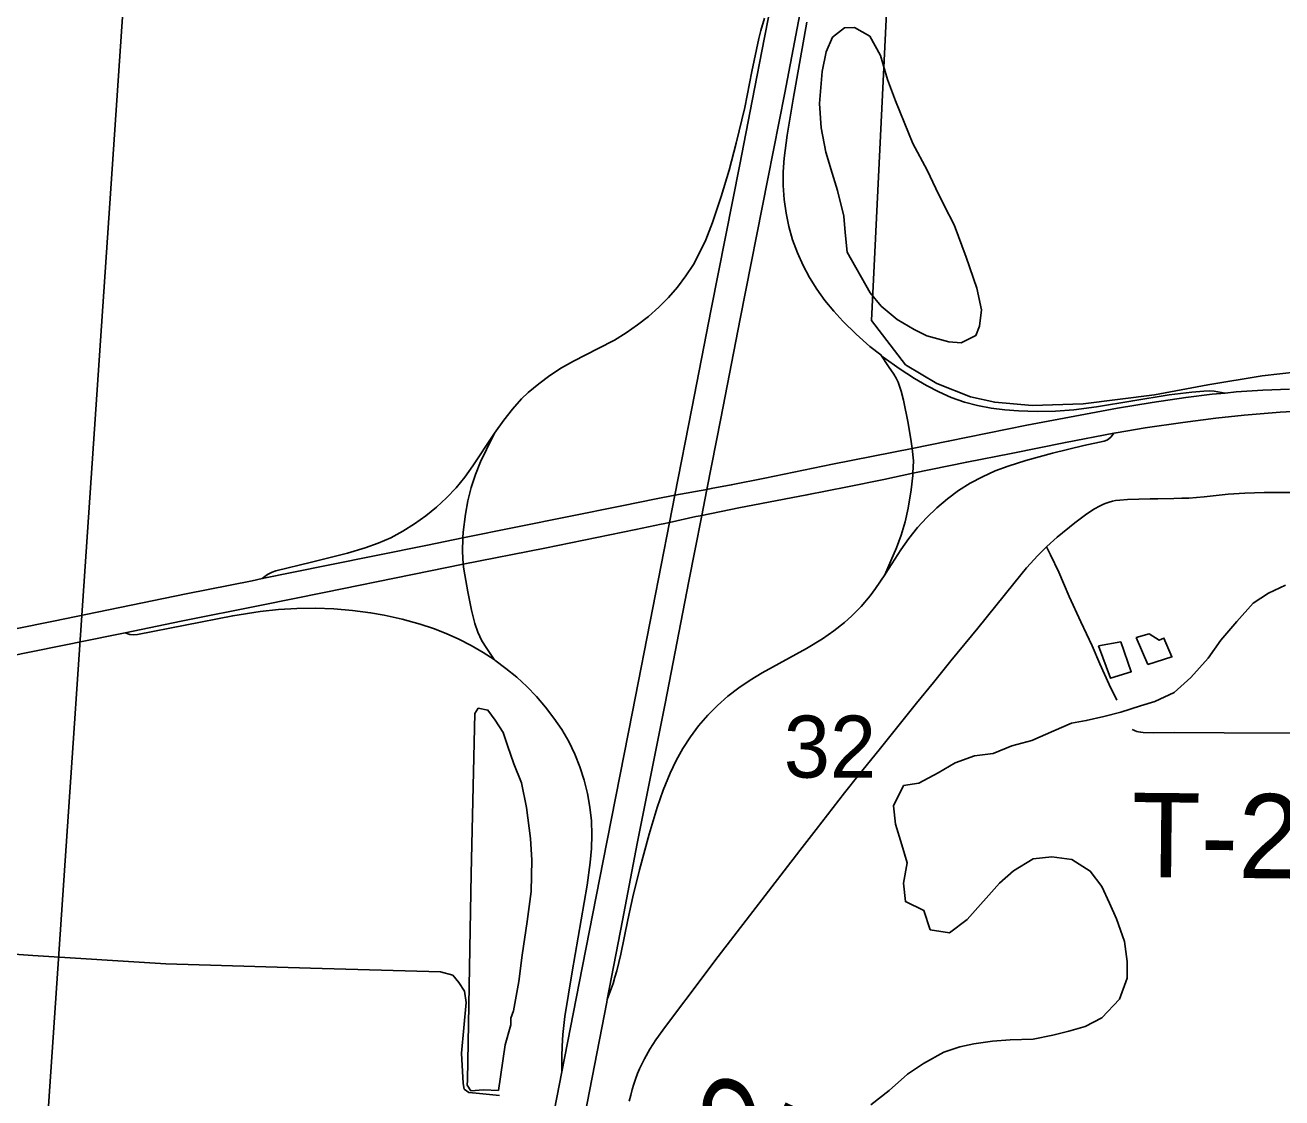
# Model space of a CAD drawing. Extents: x 1443599 to 1910620, y 1028088 to 1361369.
# Drawn here: x 1657763 to 1662236, y 1220636 to 1224455 of the extents above; entities that cross this region are included whole.
import ezdxf

# ---------------------------------------------------------------- set-up
doc = ezdxf.new("R2010")
doc.units = 0
for name, color, linetype in [('GM_X_Corporation', 7, 'Continuous'), ('GM_X_Interchange_Ramps', 7, 'Continuous'), ('GM_X_Interstate_Route', 7, 'Continuous'), ('GM_X_Major_River', 7, 'Continuous'), ('GM_X_Minor_Lake', 7, 'Continuous'), ('GM_X_Minor_River', 7, 'Continuous'), ('GM_X_Section', 7, 'Continuous'), ('GM_X_Section_Text', 7, 'Continuous'), ('GM_X_Township_Road', 7, 'Continuous'), ('GM_X_Township_Road_Text', 7, 'Continuous'), ('GM_X_US_Route', 7, 'Continuous')]:
    doc.layers.add(name, color=color, linetype=linetype)

msp = doc.modelspace()

# ---------------------------------------------------------------- linework, layer by layer
at = {"layer": 'GM_X_Corporation'}
msp.add_lwpolyline([(1662354.8, 1223227.5), (1662166.4, 1223206.6), (1661972.1, 1223174.1), (1661782.7, 1223138.5), (1661528.8, 1223106.4), (1661347.9, 1223100.3), (1661214.1, 1223112.2), (1661127.4, 1223132), (1661008.4, 1223179.1), (1660896.7, 1223246), (1660776, 1223403.4), (1660835.1, 1224621.7), (1661218.8, 1227230.7), (1661460.7, 1227227.7), (1661884, 1227222.3), (1662192.6, 1227221.4), (1662182.4, 1227779.1), (1662188.2, 1228248.4)], dxfattribs=at)
at = {"layer": 'GM_X_Interchange_Ramps'}
for points in [[(1660394.4, 1224480.3), (1660381.8, 1224435.6), (1660374.4, 1224407.9), (1660350.2, 1224290.3), (1660324.2, 1224161.9), (1660294.4, 1224034.2), (1660269.4, 1223939.1), (1660241.1, 1223845), (1660209.5, 1223751.9), (1660185.7, 1223690.8), (1660165.2, 1223646.1), (1660141.7, 1223603), (1660115, 1223561.8), (1660085.3, 1223522.6), (1660052.9, 1223485.6), (1660018.2, 1223450.8), (1659981.4, 1223418.1), (1659942.9, 1223387.6), (1659902.6, 1223359.4), (1659860.7, 1223333.9), (1659802.8, 1223303.1), (1659715.1, 1223258.6), (1659672.3, 1223234.4), (1659631.1, 1223207.7), (1659591.6, 1223178.4), (1659554.1, 1223146.7), (1659530.5, 1223123.9), (1659497.8, 1223087.3), (1659467.2, 1223048.8), (1659434.4, 1223002.6), (1659429.3, 1222995.4), (1659357, 1222885.9), (1659328.1, 1222846.1), (1659297, 1222808.1), (1659263.5, 1222772.2), (1659227.6, 1222738.7), (1659189.5, 1222707.5), (1659149.6, 1222678.9), (1659107.8, 1222652.9), (1659064.3, 1222630.1), (1659019.3, 1222610.4), (1658973, 1222593.7), (1658910.2, 1222575), (1658782.9, 1222543.4), (1658655.6, 1222512.3), (1658642.2, 1222507.3), (1658625.7, 1222499), (1658606.8, 1222484.2)], [(1662033.8, 1223145.2), (1661995.4, 1223151.3), (1661978.8, 1223152.4), (1661958.5, 1223152), (1661916.1, 1223148.6), (1661834.9, 1223138.3), (1661705.6, 1223117.8), (1661576.5, 1223096.1), (1661495.4, 1223085.3), (1661430.1, 1223080.9), (1661364.7, 1223079.9), (1661299.2, 1223081.5), (1661250.2, 1223084.9), (1661201.5, 1223091), (1661153.3, 1223100.3), (1661106, 1223113.1), (1661059.7, 1223129.6), (1661014.8, 1223149.2), (1660971.1, 1223171.6), (1660928.6, 1223196.3), (1660873.8, 1223232.1), (1660820.8, 1223270.6), (1660808.4, 1223280.5), (1660769.6, 1223311.3), (1660720.6, 1223354.7), (1660674.1, 1223400.7), (1660641.1, 1223437.1), (1660610, 1223475.1), (1660581.2, 1223514.9), (1660555, 1223556.4), (1660531.8, 1223599.6), (1660511.7, 1223644.4), (1660494.9, 1223690.5), (1660481.5, 1223737.7), (1660471.5, 1223785.8), (1660464.9, 1223834.5), (1660461.5, 1223883.4), (1660461.5, 1223932.5), (1660464.7, 1223981.4), (1660475, 1224062.6), (1660497.1, 1224191.7), (1660545, 1224465.7)], [(1660922.8, 1222859.3), (1660924.7, 1222904), (1660919.9, 1222947.8), (1660917.1, 1222972.8), (1660905.9, 1223038.3), (1660889.4, 1223119.8), (1660880.9, 1223151.9), (1660870, 1223183.2), (1660863.1, 1223198.2), (1660855, 1223212.7), (1660836.1, 1223240.1), (1660808.4, 1223280.5)], [(1659434.4, 1223002.6), (1659405.7, 1222943.9), (1659384.4, 1222900.2), (1659366.1, 1222855.1), (1659351.2, 1222808.7), (1659339.5, 1222761.5), (1659330.8, 1222713.6), (1659321.9, 1222649.4), (1659321.2, 1222629.3), (1659319.4, 1222580.8), (1659322.8, 1222535.4)], [(1659835.1, 1220985.7), (1659855.6, 1221043.2), (1659862.5, 1221065.5), (1659868.9, 1221088.4), (1659883.2, 1221147), (1659908.7, 1221269), (1659926.1, 1221351.9), (1659949.4, 1221447.7), (1659984.2, 1221574.5), (1660012.7, 1221668.9), (1660034.2, 1221731), (1660059.1, 1221791.8), (1660080.4, 1221836.3), (1660104.3, 1221879.4), (1660130.9, 1221920.9), (1660160.3, 1221960.4), (1660192.5, 1221997.8), (1660227.1, 1222032.9), (1660264, 1222065.6), (1660303.1, 1222095.6), (1660344, 1222123), (1660386.3, 1222148.3), (1660544.8, 1222235.4), (1660600.9, 1222269.7), (1660641.3, 1222297.9), (1660679.9, 1222328.5), (1660704.4, 1222350.4), (1660738.8, 1222385.6), (1660770.5, 1222423.3), (1660790.1, 1222449.7), (1660822.5, 1222498.1), (1660826.7, 1222504.3), (1660880, 1222587.4), (1660908.6, 1222627.5), (1660939.5, 1222665.9), (1660972.9, 1222702.2), (1661008.5, 1222736.2), (1661046.2, 1222768.1), (1661085.7, 1222797.6), (1661127.3, 1222823.9), (1661170.7, 1222847.3), (1661215.7, 1222867.5), (1661261.7, 1222885.1), (1661324.3, 1222905.1), (1661419.5, 1222931), (1661531.3, 1222958.3), (1661603.6, 1222974.3), (1661612.9, 1222977.8), (1661618.7, 1222981.4), (1661628, 1222989.4), (1661637.7, 1223002.1)], [(1660822.5, 1222498.1), (1660844, 1222547.6), (1660864.2, 1222594), (1660881.6, 1222639.1), (1660895, 1222686.8), (1660905.7, 1222735.1), (1660916.6, 1222800.2), (1660922.5, 1222851.2), (1660922.8, 1222859.3)], [(1659322.8, 1222535.4), (1659324.2, 1222517.7), (1659338.8, 1222436.7), (1659351.8, 1222372.1), (1659364.1, 1222324.2), (1659374.7, 1222293.1), (1659381.1, 1222278), (1659388.6, 1222263.4), (1659406.5, 1222235.8), (1659432.5, 1222195.8)], [(1658119.9, 1222291.8), (1658136.4, 1222284.9), (1658150, 1222283.6), (1658163.6, 1222285.4), (1658502.2, 1222352), (1658599.6, 1222367.6), (1658665.1, 1222374.7), (1658730.7, 1222378.3), (1658796.5, 1222379.1), (1658862.3, 1222376.8), (1658927.9, 1222371.3), (1658993.1, 1222362.7), (1659041.6, 1222353.9), (1659105.8, 1222339.5), (1659169.3, 1222322), (1659216.2, 1222306.6), (1659262.3, 1222289), (1659307.3, 1222268.8), (1659351.1, 1222246.2), (1659393.7, 1222221.2), (1659432.5, 1222195.8), (1659434.9, 1222194.1), (1659474.7, 1222164.9), (1659512.8, 1222133.4), (1659549, 1222100), (1659583.2, 1222064.4), (1659615.4, 1222027), (1659645.4, 1221987.7), (1659673.1, 1221946.9), (1659697.8, 1221904.2), (1659719.5, 1221859.9), (1659738, 1221814.2), (1659753.3, 1221767.3), (1659765.3, 1221719.4), (1659773.7, 1221670.8), (1659778.7, 1221621.7), (1659780.3, 1221572.4), (1659778.7, 1221523.2), (1659774.5, 1221474), (1659763.1, 1221392.5), (1659709.7, 1221084.5), (1659684.2, 1220925.1), (1659677.4, 1220860.8), (1659674.1, 1220819.2), (1659673.2, 1220783.3), (1659673.8, 1220728.6)]]:
    msp.add_lwpolyline(points, dxfattribs=at)
at = {"layer": 'GM_X_Interstate_Route'}
for points in [[(1660146.6, 1222582.8), (1660171.2, 1222709.5), (1660182, 1222764.9), (1660189.3, 1222801.9), (1660239.5, 1223054.7), (1660308.4, 1223409.1), (1660406.7, 1223908.2), (1660467.2, 1224214.1), (1660545.9, 1224625.7)], [(1659628.3, 1220496.4), (1659673.8, 1220728.6), (1659735.7, 1221044), (1659820.5, 1221479), (1659924.8, 1222010.4), (1659997, 1222380.9), (1660056.7, 1222684.6), (1660075.7, 1222781), (1660135.9, 1223089.7), (1660205.2, 1223444.1), (1660306.7, 1223959.3), (1660350.6, 1224184.9), (1660394.4, 1224410.7), (1660422, 1224550.4)], [(1659755.5, 1220574), (1659833.4, 1220976.9), (1659835.1, 1220985.7), (1659889.2, 1221267), (1659941.8, 1221541), (1660040.9, 1222039.9), (1660125.6, 1222474.9), (1660146.6, 1222582.8)]]:
    msp.add_lwpolyline(points, dxfattribs=at)
at = {"layer": 'GM_X_Major_River'}
for points in [[(1662248.9, 1222461.3), (1662188.2, 1222432.3), (1662133.4, 1222397.2), (1662076, 1222332), (1662018.6, 1222264.8), (1661973.4, 1222201.5), (1661911.9, 1222132.4), (1661852.8, 1222079.3), (1661784, 1222046.4), (1661733.5, 1222031.3), (1661662.9, 1222008.5), (1661602.4, 1221993.5), (1661540, 1221978.6), (1661487.6, 1221969.5), (1661424.9, 1221942.5), (1661346, 1221907.8), (1661275.5, 1221889), (1661208.8, 1221862.1)], [(1661208.8, 1221862.1), (1661142.4, 1221853.3), (1661073.7, 1221828.4), (1661012.9, 1221793.4), (1660944, 1221756.6), (1660889.7, 1221747.5), (1660854.3, 1221675.9), (1660861.1, 1221609.6), (1660883.9, 1221537), (1660902.8, 1221472.5), (1660889.4, 1221400.5), (1660896.3, 1221334.2), (1660961.9, 1221302.9), (1660984.8, 1221234.3), (1661052.8, 1221223.1), (1661115.9, 1221270.1), (1661230.6, 1221400.4), (1661281.5, 1221443.6), (1661350.5, 1221486.5), (1661416.8, 1221493.4), (1661488.9, 1221484.1), (1661554.4, 1221442.8), (1661595.5, 1221387.9), (1661622.6, 1221329.2), (1661647.6, 1221272.6), (1661676.3, 1221191.9), (1661685, 1221121.5), (1661686, 1221061.3), (1661658.5, 1220987.6), (1661595.1, 1220920.5), (1661536.4, 1220889.5), (1661477.9, 1220872.5), (1661421.5, 1220859.4), (1661351, 1220844.7), (1661268.7, 1220842.1), (1661206.4, 1220837.2), (1661140, 1220828.4), (1661089.6, 1220817.2), (1661033.1, 1220798.2), (1660960.1, 1220757.4), (1660903.3, 1220720.3), (1660838, 1220661.3), (1660772.9, 1220610.3)]]:
    msp.add_lwpolyline(points, dxfattribs=at)
at = {"layer": 'GM_X_Minor_Lake'}
for p, q in [((1660689.1, 1223646.6), (1660771.3, 1223502.1)), ((1661663.4, 1222259.2), (1661582.9, 1222244.6)), ((1661717.8, 1222274.2), (1661759.6, 1222179))]:
    msp.add_line(p, q, dxfattribs=at)
for points in [[(1660771.3, 1223502.1), (1660810, 1223453.8), (1660867.4, 1223406.7), (1660926.9, 1223371.5), (1660972.7, 1223348.6), (1661050.6, 1223327.2), (1661094.6, 1223324.4), (1661147.3, 1223349.5), (1661159.9, 1223383.4), (1661167, 1223441.4), (1661150.3, 1223518), (1661112.2, 1223629), (1661070.1, 1223744.1), (1661035.2, 1223810.9), (1661004.2, 1223873.6), (1660973.3, 1223938.3), (1660922.8, 1224033.5), (1660861.3, 1224185.1), (1660832.6, 1224261.8), (1660808.1, 1224346.5), (1660769.2, 1224415.4), (1660715.5, 1224446.4), (1660679.4, 1224445.1), (1660636.7, 1224411.7), (1660613.7, 1224360), (1660600.4, 1224290), (1660590.3, 1224175.9), (1660596.7, 1224089.5), (1660613.3, 1224002.9), (1660636, 1223928.3), (1660654.9, 1223865.8), (1660677.4, 1223775.1), (1660682.3, 1223716.9), (1660689.1, 1223646.6)], [(1661582.9, 1222244.6), (1661625.8, 1222129.4), (1661700.1, 1222152.6), (1661663.4, 1222259.2)], [(1661759.6, 1222179), (1661845, 1222205.8), (1661816.1, 1222272.5), (1661799.9, 1222264.8), (1661764.2, 1222287.5), (1661717.8, 1222274.2)], [(1659464.1, 1221936), (1659436.2, 1221980.2), (1659410.2, 1222016.4), (1659376.2, 1222022.6), (1659364.1, 1222004.5), (1659350.4, 1221432.9), (1659338.1, 1220698.8), (1659336.1, 1220680.7), (1659350, 1220660.6), (1659394.1, 1220664.5), (1659448.2, 1220662.3)], [(1659448.2, 1220662.3), (1659472.1, 1220824.2), (1659492.3, 1220896.1), (1659492.2, 1220919.1), (1659500.9, 1220945), (1659520.7, 1221049.9), (1659532.4, 1221144), (1659550.6, 1221264), (1659564.6, 1221370.1), (1659566.6, 1221482.3), (1659562, 1221558.6), (1659547.9, 1221669.2), (1659529.4, 1221757.8), (1659502.5, 1221824.5), (1659479.9, 1221889.6), (1659464.1, 1221936)]]:
    msp.add_lwpolyline(points, dxfattribs=at)
at = {"layer": 'GM_X_Minor_River'}
msp.add_lwpolyline([(1659452.2, 1220644.3), (1659368, 1220652.5), (1659342, 1220654.6), (1659326, 1220666.7), (1659322.1, 1220686.8), (1659316.4, 1220795.1), (1659333, 1220975.6), (1659327.1, 1221015.7), (1659307.1, 1221045.9), (1659285.2, 1221072), (1659241.1, 1221084.2), (1658778.4, 1221097.6), (1658263.6, 1221113.1), (1657790.9, 1221142.6), (1657226, 1221182.3)], dxfattribs=at)
at = {"layer": 'GM_X_Section'}
for points in [[(1652515.7, 1224828.2), (1658121.8, 1224660.7), (1657764.7, 1219401.1), (1652474.9, 1219580.5)], [(1658121.8, 1224660.7), (1663408.2, 1224571.7), (1663221.8, 1219235.6), (1657942.7, 1219394.8), (1657764.7, 1219401.1)]]:
    msp.add_lwpolyline(points, close=True, dxfattribs=at)
at = {"layer": 'GM_X_Township_Road'}
for points in [[(1661398.5, 1222597.9), (1661399.6, 1222598.8), (1661436.2, 1222631.8), (1661499.8, 1222683.5), (1661542, 1222714.8), (1661569.2, 1222733.1), (1661586.5, 1222742.5), (1661601.4, 1222749.4), (1661611, 1222753.2), (1661621.7, 1222756.9), (1661633, 1222760.1), (1661644.2, 1222762.3), (1661659.7, 1222763.9), (1661686.5, 1222765.5), (1661766.9, 1222768.1), (1661794.7, 1222768.5)], [(1661794.7, 1222768.5), (1661851.3, 1222769.3), (1661880.2, 1222770.4), (1661904.6, 1222771.3), (1661960.1, 1222776), (1662045, 1222785.2), (1662103.9, 1222789.1), (1662172.8, 1222790.7), (1662402.6, 1222791)], [(1660114.9, 1220985.5), (1660230.4, 1221138.8), (1660520.3, 1221516.4), (1660578.9, 1221591.3), (1660679.2, 1221721.2), (1660730.6, 1221785.2), (1660803.2, 1221874.3), (1660936.2, 1222041.1), (1660996.2, 1222115), (1661058.4, 1222191.3), (1661154.2, 1222308.1), (1661281.9, 1222466.6), (1661327.6, 1222522.5), (1661367, 1222566.5), (1661385.3, 1222585), (1661398.5, 1222597.9)], [(1661398.5, 1222597.9), (1661412.4, 1222569.3), (1661442.3, 1222507.4), (1661459.3, 1222468.4), (1661479.5, 1222420.1), (1661520.9, 1222331), (1661560.6, 1222244.6), (1661587.8, 1222181.4), (1661621.9, 1222107.1), (1661648.5, 1222051.4)], [(1661703.6, 1221947.5), (1661709, 1221944.4), (1661714.4, 1221941.8), (1661720.1, 1221939.9), (1661726.2, 1221938.4), (1661733.8, 1221937.1), (1661742.4, 1221936.3), (1661778.3, 1221935.8), (1661854.8, 1221936), (1662031.2, 1221935), (1662295.7, 1221933.5), (1662533.4, 1221932.2), (1662661.4, 1221931.3), (1662815.7, 1221930.2), (1663141.8, 1221926.8), (1663288.3, 1221925.2), (1663472.1, 1221922), (1663587, 1221918.7), (1663636.1, 1221916.7), (1663682.8, 1221914.7), (1663839.1, 1221912.8), (1664318.6, 1221900.5), (1664597.5, 1221892.6), (1664661.2, 1221890.6)], [(1659913.7, 1220623.4), (1659918.6, 1220644.8), (1659923.8, 1220664.8), (1659929.8, 1220684.4), (1659935.7, 1220702.4), (1659943.2, 1220722.4), (1659950.1, 1220739.1), (1659967.1, 1220774.6), (1659986.5, 1220808.9), (1660007.9, 1220841.9), (1660042.7, 1220889.7), (1660107.9, 1220976.2), (1660114.9, 1220985.5)]]:
    msp.add_lwpolyline(points, dxfattribs=at)
at = {"layer": 'GM_X_US_Route'}
for points in [[(1657310.7, 1222221.7), (1657864.3, 1222332.6), (1658336.8, 1222430.3), (1658571.8, 1222477), (1658606.8, 1222484.2), (1658835.6, 1222530.9), (1659195.8, 1222604), (1659321.2, 1222629.3), (1659887.6, 1222743.8), (1660009.7, 1222768.8), (1660075.7, 1222781), (1660189.3, 1222801.9), (1660205.5, 1222804.9), (1660276.3, 1222818.1), (1660395.4, 1222841.9), (1660636.5, 1222891.6), (1660919.9, 1222947.8), (1661048.6, 1222973.4), (1661328.5, 1223030.2), (1661499.3, 1223063.2), (1661650.9, 1223091.2), (1661773.9, 1223111.6), (1661893.9, 1223129.3), (1661988.3, 1223140.9), (1662033.8, 1223145.2), (1662073.1, 1223148.9), (1662168, 1223155.3), (1662262.9, 1223159.1)], [(1660150.9, 1222705.3), (1660158.7, 1222707), (1660171.2, 1222709.5), (1660303.6, 1222736.4), (1660545.5, 1222782.3), (1660690.3, 1222811.2), (1660818.9, 1222837.8), (1660922.8, 1222859.3), (1661114.7, 1222899.1), (1661272.4, 1222930.3), (1661465.5, 1222969.4), (1661637.7, 1223002.1), (1661646.3, 1223003.7), (1661750, 1223021.1), (1661883.2, 1223040.6), (1662000.6, 1223055.5), (1662101.9, 1223065.9), (1662230.1, 1223076.8), (1662314.2, 1223082)], [(1657408.2, 1222147.5), (1658083.8, 1222284.5), (1658119.9, 1222291.8), (1658318.6, 1222332.6), (1658605.1, 1222390.1), (1658827.1, 1222435.2), (1659142.4, 1222499.4), (1659322.8, 1222535.4), (1659612.4, 1222593.1), (1659937.3, 1222659), (1660027, 1222678.1)], [(1660027, 1222678.1), (1660033.6, 1222679.5), (1660056.7, 1222684.6), (1660150.9, 1222705.3)]]:
    msp.add_lwpolyline(points, dxfattribs=at)

# ---------------------------------------------------------------- texts
at = {"layer": 'GM_X_Section_Text'}
msp.add_text('32', height=221, rotation=0, dxfattribs=at).set_placement((1660463.4, 1221775.7))
at = {"layer": 'GM_X_Township_Road_Text'}
for s, rotation, p in [('T-236', 359.4415, (1661700.7, 1221422.1)), ('2', 65.0293, (1660413.7, 1220421.8))]:
    msp.add_text(s, height=300, rotation=rotation, dxfattribs=at).set_placement(p)

doc.saveas('drawing.dxf')
